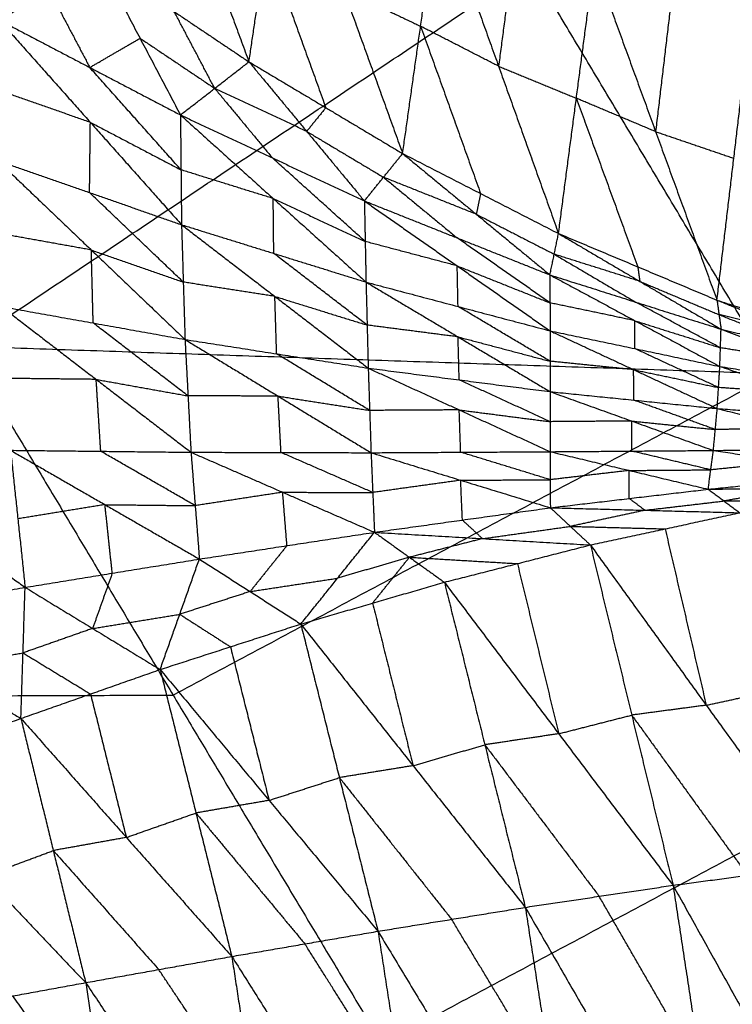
# Model space of a CAD drawing. Header units: millimetres. Extents: x -106 to 110, y -96 to 120.
# Tile 796 of 1020: x 44.28 to 48.63, y 36.08 to 42.09. Entities that reach past the tile are written whole.
import ezdxf

# ---------------------------------------------------------------- set-up
doc = ezdxf.new("R2010")
doc.units = ezdxf.units.MM
doc.header["$MEASUREMENT"] = 0
doc.layers.add('Default', color=7, linetype='Continuous', true_color=0x000000)

msp = doc.modelspace()

# ---------------------------------------------------------------- linework, layer by layer
at = {"layer": 'Default'}
for points in [[(43.9372, 40.0977, 3.8611), (47.4022, 42.413, 3.9066), (50.8672, 44.7282, 3.952)], [(44.9621, 43.7752, -0.8936), (45.3206, 42.805, -0.3688), (45.6791, 41.8349, 0.1559)], [(45.6791, 41.8349, 0.1559), (45.7859, 42.5576, -0.4106), (45.8927, 43.2803, -0.9771)], [(45.8927, 43.2803, -0.9771), (46.2555, 42.2773, -0.408), (46.6183, 41.2744, 0.1612)], [(46.6183, 41.2744, 0.1612), (46.7282, 42.0522, -0.4463), (46.8381, 42.83, -1.0538)], [(46.8381, 42.83, -1.0538), (47.2046, 41.808, -0.4431), (47.5711, 40.7859, 0.1676)], [(47.3136, 42.6341, -1.0877), (47.2591, 42.2211, -0.7654), (47.2046, 41.808, -0.4431)], [(45.7859, 42.5576, -0.4106), (45.9673, 42.0561, -0.126), (46.1487, 41.5546, 0.1586)], [(44.1521, 42.0905, -0.5351), (44.4592, 42.2689, -0.1917), (44.7663, 42.4473, 0.1517)], [(44.7663, 42.4473, 0.1517), (45.0133, 41.9788, -0.1213), (45.2602, 41.5102, -0.3942)], [(44.7663, 42.4473, 0.1517), (45.2227, 42.1411, 0.1538), (45.6791, 41.8349, 0.1559)], [(48.8903, 39.9303, 3.9066), (48.1462, 41.1716, 3.9066), (47.4022, 42.413, 3.9066)], [(47.5711, 40.7859, 0.1676), (47.6801, 41.6121, -0.477), (47.7892, 42.4383, -1.1215)], [(47.7892, 42.4383, -1.1215), (48.1645, 41.4085, -0.4731), (48.5398, 40.3788, 0.1754)], [(44.4592, 42.2689, -0.1917), (44.5827, 42.0346, -0.3282), (44.7061, 41.8003, -0.4647)], [(46.2555, 42.2773, -0.408), (46.4918, 42.1648, -0.4271), (46.7282, 42.0522, -0.4463)], [(48.2673, 42.2753, -1.1498), (48.2159, 41.8419, -0.8114), (48.1645, 41.4085, -0.4731)], [(45.4696, 41.6726, -0.1192), (45.3462, 41.9068, 0.0173), (45.2227, 42.1411, 0.1538)], [(48.5398, 40.3788, 0.1754), (48.6427, 41.2456, -0.5013), (48.7455, 42.1123, -1.178)], [(44.1521, 42.0905, -0.5351), (44.7061, 41.8003, -0.4647), (45.2602, 41.5102, -0.3942)], [(44.1521, 42.0905, -0.5351), (44.7095, 41.465, -0.6229), (45.2668, 40.8396, -0.7108)], [(46.7282, 42.0522, -0.4463), (46.9114, 41.5412, -0.141), (47.0947, 41.0301, 0.1644)], [(47.2046, 41.808, -0.4431), (46.9664, 41.9301, -0.4447), (46.7282, 42.0522, -0.4463)], [(44.7061, 41.8003, -0.4647), (44.8597, 41.8896, -0.293), (45.0133, 41.9788, -0.1213)], [(45.0133, 41.9788, -0.1213), (45.2414, 41.8257, -0.1202), (45.4696, 41.6726, -0.1192)], [(45.2602, 41.5102, -0.3942), (45.4696, 41.6726, -0.1192), (45.6791, 41.8349, 0.1559)], [(45.6791, 41.8349, 0.1559), (46.0318, 41.41, -0.0525), (46.3844, 40.985, -0.2609)], [(45.6791, 41.8349, 0.1559), (46.1487, 41.5546, 0.1586), (46.6183, 41.2744, 0.1612)], [(45.2635, 41.1749, -0.5525), (44.9848, 41.4876, -0.5086), (44.7061, 41.8003, -0.4647)], [(47.2046, 41.808, -0.4431), (47.4424, 41.71, -0.46), (47.6801, 41.6121, -0.477)], [(44.7095, 41.465, -0.6229), (44.4284, 41.5631, -0.6772), (44.1474, 41.6612, -0.7315)], [(45.4696, 41.6726, -0.1192), (45.646, 41.4601, -0.2234), (45.8223, 41.2476, -0.3276)], [(46.0318, 41.41, -0.0525), (45.7507, 41.5413, -0.0858), (45.4696, 41.6726, -0.1192)], [(47.6801, 41.6121, -0.477), (47.8678, 41.0972, -0.1527), (48.0555, 40.5824, 0.1715)], [(48.1645, 41.4085, -0.4731), (47.9223, 41.5103, -0.475), (47.6801, 41.6121, -0.477)], [(45.2602, 41.5102, -0.3942), (45.2635, 41.1749, -0.5525), (45.2668, 40.8396, -0.7108)], [(45.2602, 41.5102, -0.3942), (45.8223, 41.2476, -0.3276), (46.3844, 40.985, -0.2609)], [(45.2602, 41.5102, -0.3942), (45.8273, 40.9996, -0.4499), (46.3945, 40.4891, -0.5056)], [(46.1487, 41.5546, 0.1586), (46.0902, 41.4823, 0.053), (46.0318, 41.41, -0.0525)], [(44.7047, 41.0358, -0.8194), (44.7071, 41.2504, -0.7211), (44.7095, 41.465, -0.6229)], [(44.7095, 41.465, -0.6229), (44.9865, 41.32, -0.5877), (45.2635, 41.1749, -0.5525)], [(46.0318, 41.41, -0.0525), (46.2665, 41.2698, -0.0512), (46.5013, 41.1297, -0.0499)], [(48.1645, 41.4085, -0.4731), (48.4036, 41.3271, -0.4872), (48.6427, 41.2456, -0.5013)], [(46.3844, 40.985, -0.2609), (46.5013, 41.1297, -0.0499), (46.6183, 41.2744, 0.1612)], [(46.6183, 41.2744, 0.1612), (47.0684, 40.9037, 0.0106), (47.5186, 40.5331, -0.14)], [(46.6183, 41.2744, 0.1612), (47.0947, 41.0301, 0.1644), (47.5711, 40.7859, 0.1676)], [(44.1426, 41.2319, -0.928), (44.7047, 41.0358, -0.8194), (45.2668, 40.8396, -0.7108)], [(44.1426, 41.2319, -0.928), (44.7154, 40.6852, -0.8605), (45.2881, 40.1385, -0.7929)], [(46.3894, 40.737, -0.3833), (46.1058, 40.9923, -0.3554), (45.8223, 41.2476, -0.3276)], [(45.8273, 40.9996, -0.4499), (45.5454, 41.0873, -0.5012), (45.2635, 41.1749, -0.5525)], [(46.5013, 41.1297, -0.0499), (46.7264, 40.9444, -0.1251), (46.9515, 40.7591, -0.2004)], [(47.0684, 40.9037, 0.0106), (46.7849, 41.0167, -0.0196), (46.5013, 41.1297, -0.0499)], [(45.2775, 40.4891, -0.7518), (44.9911, 40.7624, -0.7856), (44.7047, 41.0358, -0.8194)], [(47.0947, 41.0301, 0.1644), (47.0816, 40.9669, 0.0875), (47.0684, 40.9037, 0.0106)], [(45.8307, 40.6644, -0.6082), (45.829, 40.832, -0.5291), (45.8273, 40.9996, -0.4499)], [(45.8273, 40.9996, -0.4499), (46.1084, 40.8683, -0.4166), (46.3894, 40.737, -0.3833)], [(46.3844, 40.985, -0.2609), (46.3894, 40.737, -0.3833), (46.3945, 40.4891, -0.5056)], [(46.3844, 40.985, -0.2609), (46.9515, 40.7591, -0.2004), (47.5186, 40.5331, -0.14)], [(46.3844, 40.985, -0.2609), (46.9519, 40.5881, -0.2907), (47.5195, 40.1912, -0.3206)], [(47.0684, 40.9037, 0.0106), (47.3066, 40.7816, 0.0122), (47.5448, 40.6595, 0.0138)], [(45.2668, 40.8396, -0.7108), (45.2775, 40.4891, -0.7518), (45.2881, 40.1385, -0.7929)], [(45.2668, 40.8396, -0.7108), (45.8307, 40.6644, -0.6082), (46.3945, 40.4891, -0.5056)], [(45.2668, 40.8396, -0.7108), (45.8374, 40.4016, -0.639), (46.4079, 39.9635, -0.5672)], [(44.7154, 40.6852, -0.8605), (44.4347, 40.7355, -0.9202), (44.1541, 40.7859, -0.98)], [(46.9519, 40.5881, -0.2907), (46.6707, 40.6626, -0.337), (46.3894, 40.737, -0.3833)], [(47.519, 40.3622, -0.2303), (47.2353, 40.5606, -0.2153), (46.9515, 40.7591, -0.2004)], [(47.5186, 40.5331, -0.14), (47.5448, 40.6595, 0.0138), (47.5711, 40.7859, 0.1676)], [(47.5711, 40.7859, 0.1676), (48.0555, 40.5824, 0.1715), (48.5398, 40.3788, 0.1754)], [(47.5711, 40.7859, 0.1676), (48.0679, 40.4936, 0.0625), (48.5647, 40.2013, -0.0426)], [(44.7269, 40.2392, -0.9125), (44.7211, 40.4622, -0.8865), (44.7154, 40.6852, -0.8605)], [(44.7154, 40.6852, -0.8605), (44.9964, 40.5871, -0.8061), (45.2775, 40.4891, -0.7518)], [(46.4012, 40.2263, -0.5364), (46.1159, 40.4453, -0.5723), (45.8307, 40.6644, -0.6082)], [(47.5448, 40.6595, 0.0138), (47.7933, 40.5134, -0.0387), (48.0417, 40.3672, -0.0913)], [(48.0679, 40.4936, 0.0625), (47.8064, 40.5766, 0.0381), (47.5448, 40.6595, 0.0138)], [(46.957, 40.3401, -0.4131), (46.9545, 40.4641, -0.3519), (46.9519, 40.5881, -0.2907)], [(46.9519, 40.5881, -0.2907), (47.2355, 40.4751, -0.2605), (47.519, 40.3622, -0.2303)], [(48.0555, 40.5824, 0.1715), (48.0617, 40.538, 0.117), (48.0679, 40.4936, 0.0625)], [(45.8374, 40.4016, -0.639), (45.5574, 40.4453, -0.6954), (45.2775, 40.4891, -0.7518)], [(46.3945, 40.4891, -0.5056), (46.4012, 40.2263, -0.5364), (46.4079, 39.9635, -0.5672)], [(46.3945, 40.4891, -0.5056), (46.957, 40.3401, -0.4131), (47.5195, 40.1912, -0.3206)], [(46.3945, 40.4891, -0.5056), (46.9572, 40.1544, -0.4347), (47.52, 39.8197, -0.3637)], [(47.5186, 40.5331, -0.14), (47.519, 40.3622, -0.2303), (47.5195, 40.1912, -0.3206)], [(47.5186, 40.5331, -0.14), (48.0379, 40.2534, -0.1563), (48.5572, 39.9737, -0.1727)], [(47.5186, 40.5331, -0.14), (48.0417, 40.3672, -0.0913), (48.5647, 40.2013, -0.0426)], [(48.0679, 40.4936, 0.0625), (48.3101, 40.3918, 0.0644), (48.5523, 40.2901, 0.0664)], [(45.848, 40.051, -0.68), (45.8427, 40.2263, -0.6595), (45.8374, 40.4016, -0.639)], [(45.8374, 40.4016, -0.639), (46.1193, 40.3139, -0.5877), (46.4012, 40.2263, -0.5364)], [(48.5609, 40.0875, -0.1077), (48.3013, 40.2274, -0.0995), (48.0417, 40.3672, -0.0913)], [(48.5398, 40.3788, 0.1754), (48.5523, 40.2901, 0.0664), (48.5647, 40.2013, -0.0426)], [(48.5398, 40.3788, 0.1754), (49.0251, 40.2229, 0.18), (49.5104, 40.0669, 0.1846)], [(48.5398, 40.3788, 0.1754), (49.0729, 40.1659, 0.107), (49.6059, 39.953, 0.0386)], [(44.1656, 40.3399, -1.0321), (44.7269, 40.2392, -0.9125), (45.2881, 40.1385, -0.7929)], [(44.1656, 40.3399, -1.0321), (44.7451, 39.8947, -0.8646), (45.3245, 39.4495, -0.6971)], [(47.5197, 40.0054, -0.3421), (47.2384, 40.1728, -0.3776), (46.957, 40.3401, -0.4131)], [(48.0379, 40.2534, -0.1563), (47.7785, 40.3078, -0.1933), (47.519, 40.3622, -0.2303)], [(48.0383, 40.0824, -0.2466), (48.0381, 40.1679, -0.2015), (48.0379, 40.2534, -0.1563)], [(48.0379, 40.2534, -0.1563), (48.2994, 40.1705, -0.132), (48.5609, 40.0875, -0.1077)], [(48.5523, 40.2901, 0.0664), (48.8188, 40.1836, 0.0322), (49.0853, 40.0772, -0.002)], [(49.0729, 40.1659, 0.107), (48.8126, 40.228, 0.0867), (48.5523, 40.2901, 0.0664)], [(45.3063, 39.794, -0.745), (45.0166, 40.0166, -0.8287), (44.7269, 40.2392, -0.9125)], [(46.9572, 40.1544, -0.4347), (46.6792, 40.1903, -0.4855), (46.4012, 40.2263, -0.5364)], [(47.5195, 40.1912, -0.3206), (47.5197, 40.0054, -0.3421), (47.52, 39.8197, -0.3637)], [(47.5195, 40.1912, -0.3206), (48.0304, 39.9538, -0.261), (48.5413, 39.7164, -0.2014)], [(47.5195, 40.1912, -0.3206), (48.0383, 40.0824, -0.2466), (48.5572, 39.9737, -0.1727)], [(48.5572, 39.9737, -0.1727), (48.5609, 40.0875, -0.1077), (48.5647, 40.2013, -0.0426)], [(48.5647, 40.2013, -0.0426), (49.0758, 40.007, -0.0468), (49.5869, 39.8126, -0.0511)], [(48.5647, 40.2013, -0.0426), (49.0853, 40.0772, -0.002), (49.6059, 39.953, 0.0386)], [(45.2881, 40.1385, -0.7929), (45.3063, 39.794, -0.745), (45.3245, 39.4495, -0.6971)], [(45.2881, 40.1385, -0.7929), (45.848, 40.051, -0.68), (46.4079, 39.9635, -0.5672)], [(45.2881, 40.1385, -0.7929), (45.8567, 39.7926, -0.6432), (46.4252, 39.4466, -0.4935)], [(46.964, 39.8916, -0.4654), (46.9606, 40.023, -0.45), (46.9572, 40.1544, -0.4347)], [(46.9572, 40.1544, -0.4347), (47.2385, 40.0799, -0.3884), (47.5197, 40.0054, -0.3421)], [(43.9372, 40.0977, 3.8611), (45.215, 37.9658, 3.8611), (46.4929, 35.8339, 3.8611)], [(43.9372, 40.0977, 3.8611), (48.8903, 39.9303, 3.9066), (53.8433, 39.7628, 3.952)], [(48.5493, 39.8451, -0.1871), (48.2938, 39.9638, -0.2169), (48.0383, 40.0824, -0.2466)], [(49.0758, 40.007, -0.0468), (48.8184, 40.0472, -0.0773), (48.5609, 40.0875, -0.1077)], [(46.4166, 39.7051, -0.5303), (46.1323, 39.8781, -0.6052), (45.848, 40.051, -0.68)], [(48.0304, 39.9538, -0.261), (47.7751, 39.9796, -0.3016), (47.5197, 40.0054, -0.3421)], [(46.4079, 39.9635, -0.5672), (46.4166, 39.7051, -0.5303), (46.4252, 39.4466, -0.4935)], [(46.4079, 39.9635, -0.5672), (46.964, 39.8916, -0.4654), (47.52, 39.8197, -0.3637)], [(46.4079, 39.9635, -0.5672), (46.9643, 39.7082, -0.4385), (47.5206, 39.4529, -0.3098)], [(48.0307, 39.7681, -0.2825), (48.0305, 39.8609, -0.2718), (48.0304, 39.9538, -0.261)], [(48.0304, 39.9538, -0.261), (48.2898, 39.8994, -0.224), (48.5493, 39.8451, -0.1871)], [(48.5413, 39.7164, -0.2014), (48.5493, 39.8451, -0.1871), (48.5572, 39.9737, -0.1727)], [(48.5572, 39.9737, -0.1727), (49.0564, 39.8088, -0.1206), (49.5556, 39.6439, -0.0684)], [(48.5572, 39.9737, -0.1727), (49.0721, 39.8932, -0.1119), (49.5869, 39.8126, -0.0511)], [(44.7451, 39.8947, -0.8646), (44.4694, 39.8977, -0.9185), (44.1937, 39.9007, -0.9724)], [(44.7731, 39.4555, -0.8049), (44.7591, 39.6751, -0.8347), (44.7451, 39.8947, -0.8646)], [(44.7451, 39.8947, -0.8646), (45.0257, 39.8443, -0.8048), (45.3063, 39.794, -0.745)], [(45.215, 37.9658, 3.8611), (47.0527, 38.9481, 3.8838), (48.8903, 39.9303, 3.9066)], [(47.5203, 39.6363, -0.3368), (47.2421, 39.7639, -0.4011), (46.964, 39.8916, -0.4654)], [(49.0564, 39.8088, -0.1206), (48.8028, 39.8269, -0.1538), (48.5493, 39.8451, -0.1871)], [(45.8567, 39.7926, -0.6432), (45.5815, 39.7933, -0.6941), (45.3063, 39.794, -0.745)], [(45.8749, 39.4481, -0.5953), (45.8658, 39.6203, -0.6192), (45.8567, 39.7926, -0.6432)], [(45.8567, 39.7926, -0.6432), (46.1366, 39.7488, -0.5868), (46.4166, 39.7051, -0.5303)], [(47.52, 39.8197, -0.3637), (47.5203, 39.6363, -0.3368), (47.5206, 39.4529, -0.3098)], [(47.52, 39.8197, -0.3637), (48.0188, 39.6401, -0.2635), (48.5177, 39.4604, -0.1633)], [(47.52, 39.8197, -0.3637), (48.0307, 39.7681, -0.2825), (48.5413, 39.7164, -0.2014)], [(48.5295, 39.5884, -0.1824), (48.2801, 39.6782, -0.2324), (48.0307, 39.7681, -0.2825)], [(46.9643, 39.7082, -0.4385), (46.6904, 39.7066, -0.4844), (46.4166, 39.7051, -0.5303)], [(46.4929, 35.8339, 3.8611), (50.1681, 37.7984, 3.9066), (53.8433, 39.7628, 3.952)], [(46.9729, 39.4497, -0.4017), (46.9686, 39.579, -0.4201), (46.9643, 39.7082, -0.4385)], [(46.9643, 39.7082, -0.4385), (47.2423, 39.6722, -0.3876), (47.5203, 39.6363, -0.3368)], [(48.5177, 39.4604, -0.1633), (48.5295, 39.5884, -0.1824), (48.5413, 39.7164, -0.2014)], [(48.5413, 39.7164, -0.2014), (49.0269, 39.5956, -0.1222), (49.5125, 39.4748, -0.043)], [(48.5413, 39.7164, -0.2014), (49.0485, 39.6802, -0.1349), (49.5556, 39.6439, -0.0684)], [(48.0188, 39.6401, -0.2635), (47.7696, 39.6382, -0.3001), (47.5203, 39.6363, -0.3368)], [(48.0191, 39.4566, -0.2366), (48.019, 39.5484, -0.25), (48.0188, 39.6401, -0.2635)], [(48.0188, 39.6401, -0.2635), (48.2742, 39.6142, -0.2229), (48.5295, 39.5884, -0.1824)], [(49.0269, 39.5956, -0.1222), (48.7782, 39.592, -0.1523), (48.5295, 39.5884, -0.1824)], [(43.1214, 39.48, -1.1316), (43.7161, 39.052, -0.8314), (44.3108, 38.624, -0.5311)], [(48.5177, 39.4604, -0.1633), (49.0151, 39.4676, -0.1032), (49.5125, 39.4748, -0.043)], [(44.2217, 39.4615, -0.9127), (44.2663, 39.0428, -0.7219), (44.3108, 38.624, -0.5311)], [(44.2217, 39.4615, -0.9127), (44.7731, 39.4555, -0.8049), (45.3245, 39.4495, -0.6971)], [(44.2217, 39.4615, -0.9127), (44.7989, 39.1293, -0.6515), (45.376, 38.7971, -0.3903)], [(45.3502, 39.1233, -0.5437), (45.0617, 39.2894, -0.6743), (44.7731, 39.4555, -0.8049)], [(45.3245, 39.4495, -0.6971), (45.3502, 39.1233, -0.5437), (45.376, 38.7971, -0.3903)], [(45.3245, 39.4495, -0.6971), (45.8749, 39.4481, -0.5953), (46.4252, 39.4466, -0.4935)], [(45.3245, 39.4495, -0.6971), (45.8853, 39.205, -0.477), (46.4462, 38.9605, -0.257)], [(46.4357, 39.2036, -0.3752), (46.1553, 39.3258, -0.4853), (45.8749, 39.4481, -0.5953)], [(46.4252, 39.4466, -0.4935), (46.9729, 39.4497, -0.4017), (47.5206, 39.4529, -0.3098)], [(46.4252, 39.4466, -0.4935), (46.4357, 39.2036, -0.3752), (46.4462, 38.9605, -0.257)], [(46.4252, 39.4466, -0.4935), (46.9731, 39.2785, -0.3148), (47.5211, 39.1104, -0.1362)], [(47.5208, 39.2816, -0.223), (47.2469, 39.3657, -0.3123), (46.9729, 39.4497, -0.4017)], [(47.5206, 39.4529, -0.3098), (48.0191, 39.4566, -0.2366), (48.5177, 39.4604, -0.1633)], [(47.5206, 39.4529, -0.3098), (47.5208, 39.2816, -0.223), (47.5211, 39.1104, -0.1362)], [(47.5206, 39.4529, -0.3098), (48.0033, 39.3382, -0.1746), (48.486, 39.2236, -0.0393)], [(48.5018, 39.342, -0.1013), (48.2605, 39.3993, -0.169), (48.0191, 39.4566, -0.2366)], [(48.486, 39.2236, -0.0393), (48.5018, 39.342, -0.1013), (48.5177, 39.4604, -0.1633)], [(48.5177, 39.4604, -0.1633), (48.9875, 39.3908, -0.061), (49.4573, 39.3213, 0.0413)], [(48.9875, 39.3908, -0.061), (48.7447, 39.3664, -0.0812), (48.5018, 39.342, -0.1013)], [(48.0033, 39.3382, -0.1746), (47.7621, 39.3099, -0.1988), (47.5208, 39.2816, -0.223)], [(48.0033, 39.3382, -0.1746), (48.2526, 39.3401, -0.138), (48.5018, 39.342, -0.1013)], [(48.0035, 39.167, -0.0878), (48.0034, 39.2526, -0.1312), (48.0033, 39.3382, -0.1746)], [(48.486, 39.2236, -0.0393), (48.9717, 39.2724, 0.001), (49.4573, 39.3213, 0.0413)], [(46.9731, 39.2785, -0.3148), (46.7044, 39.2411, -0.345), (46.4357, 39.2036, -0.3752)], [(46.9731, 39.2785, -0.3148), (47.247, 39.2801, -0.2689), (47.5208, 39.2816, -0.223)], [(46.9836, 39.0355, -0.1966), (46.9784, 39.157, -0.2557), (46.9731, 39.2785, -0.3148)], [(47.5211, 39.1104, -0.1362), (48.0035, 39.167, -0.0878), (48.486, 39.2236, -0.0393)], [(48.486, 39.2236, -0.0393), (49.0466, 39.2322, 0.0704), (49.6072, 39.2409, 0.1801)], [(48.486, 39.2236, -0.0393), (48.5826, 39.1518, 0.0646), (48.6792, 39.0799, 0.1685)], [(49.0466, 39.2322, 0.0704), (48.8146, 39.192, 0.0675), (48.5826, 39.1518, 0.0646)], [(45.8853, 39.205, -0.477), (45.6178, 39.1641, -0.5104), (45.3502, 39.1233, -0.5437)], [(45.9111, 38.8788, -0.3236), (45.8982, 39.0419, -0.4003), (45.8853, 39.205, -0.477)], [(45.8853, 39.205, -0.477), (46.1605, 39.2043, -0.4261), (46.4357, 39.2036, -0.3752)], [(48.0035, 39.167, -0.0878), (48.0518, 39.1311, -0.0358), (48.1001, 39.0952, 0.0162)], [(44.7989, 39.1293, -0.6515), (44.5326, 39.086, -0.6867), (44.2663, 39.0428, -0.7219)], [(44.8434, 38.7106, -0.4607), (44.8211, 38.9199, -0.5561), (44.7989, 39.1293, -0.6515)], [(44.7989, 39.1293, -0.6515), (45.0745, 39.1263, -0.5976), (45.3502, 39.1233, -0.5437)], [(46.4462, 38.9605, -0.257), (46.9836, 39.0355, -0.1966), (47.5211, 39.1104, -0.1362)], [(47.5211, 39.1104, -0.1362), (47.6435, 38.9967, 0.0109), (47.766, 38.8829, 0.158)], [(47.5211, 39.1104, -0.1362), (48.1001, 39.0952, 0.0162), (48.6792, 39.0799, 0.1685)], [(48.1001, 39.0952, 0.0162), (48.3414, 39.1235, 0.0404), (48.5826, 39.1518, 0.0646)], [(48.5826, 39.1518, 0.0646), (48.8629, 39.1561, 0.1194), (49.1432, 39.1604, 0.1743)], [(48.1001, 39.0952, 0.0162), (47.8718, 39.0459, 0.0135), (47.6435, 38.9967, 0.0109)], [(47.766, 38.8829, 0.158), (48.2226, 38.9814, 0.1633), (48.6792, 39.0799, 0.1685)], [(46.9836, 39.0355, -0.1966), (47.0448, 38.9786, -0.123), (47.1061, 38.9217, -0.0495)], [(47.1061, 38.9217, -0.0495), (47.3748, 38.9592, -0.0193), (47.6435, 38.9967, 0.0109)], [(47.6435, 38.9967, 0.0109), (47.9331, 38.9891, 0.0871), (48.2226, 38.9814, 0.1633)], [(45.376, 38.7971, -0.3903), (45.9111, 38.8788, -0.3236), (46.4462, 38.9605, -0.257)], [(45.9958, 38.3999, 0.1402), (46.221, 38.6802, -0.0584), (46.4462, 38.9605, -0.257)], [(46.4462, 38.9605, -0.257), (46.6598, 38.8079, -0.0542), (46.8734, 38.6553, 0.1487)], [(46.4462, 38.9605, -0.257), (47.1061, 38.9217, -0.0495), (47.766, 38.8829, 0.158)], [(47.1061, 38.9217, -0.0495), (46.8829, 38.8648, -0.0518), (46.6598, 38.8079, -0.0542)], [(48.2226, 38.9814, 0.1633), (48.3483, 38.4427, -0.2763), (48.474, 37.904, -0.7159)], [(45.9111, 38.8788, -0.3236), (45.7985, 38.7386, -0.2243), (45.6859, 38.5985, -0.1251)], [(46.8734, 38.6553, 0.1487), (47.3197, 38.7691, 0.1534), (47.766, 38.8829, 0.158)], [(47.766, 38.8829, 0.158), (48.0185, 37.8434, -0.687), (48.271, 36.8039, -1.5321)], [(47.766, 38.8829, 0.158), (48.474, 37.904, -0.7159), (49.182, 36.925, -1.5899)], [(46.6598, 38.8079, -0.0542), (46.4404, 38.7441, -0.0563), (46.221, 38.6802, -0.0584)], [(46.4346, 38.5276, 0.1444), (46.5472, 38.6678, 0.0451), (46.6598, 38.8079, -0.0542)], [(46.6598, 38.8079, -0.0542), (46.9897, 38.7885, 0.0496), (47.3197, 38.7691, 0.1534)], [(44.3108, 38.624, -0.5311), (44.8434, 38.7106, -0.4607), (45.376, 38.7971, -0.3903)], [(45.1361, 38.122, 0.1324), (45.256, 38.4596, -0.1289), (45.376, 38.7971, -0.3903)], [(45.376, 38.7971, -0.3903), (45.6859, 38.5985, -0.1251), (45.9958, 38.3999, 0.1402)], [(47.3197, 38.7691, 0.1534), (47.4459, 38.2494, -0.2692), (47.5722, 37.7296, -0.6917)], [(44.8434, 38.7106, -0.4607), (44.7834, 38.5418, -0.33), (44.7234, 38.373, -0.1993)], [(43.2532, 38.444, -0.674), (43.782, 38.534, -0.6025), (44.3108, 38.624, -0.5311)], [(44.285, 37.8231, 0.1252), (44.2979, 38.2236, -0.2029), (44.3108, 38.624, -0.5311)], [(44.3108, 38.624, -0.5311), (44.7234, 38.373, -0.1993), (45.1361, 38.122, 0.1324)], [(45.6859, 38.5985, -0.1251), (45.9534, 38.6394, -0.0917), (46.221, 38.6802, -0.0584)], [(45.9958, 38.3999, 0.1402), (46.4346, 38.5276, 0.1444), (46.8734, 38.6553, 0.1487)], [(46.8734, 38.6553, 0.1487), (47.1207, 37.6622, -0.6557), (47.368, 36.669, -1.46)], [(46.8734, 38.6553, 0.1487), (47.5722, 37.7296, -0.6917), (48.271, 36.8039, -1.5321)], [(45.6859, 38.5985, -0.1251), (45.471, 38.529, -0.127), (45.256, 38.4596, -0.1289)], [(46.4346, 38.5276, 0.1444), (46.5582, 38.0311, -0.2578), (46.6819, 37.5345, -0.6599)], [(43.2532, 38.444, -0.674), (43.7691, 38.1336, -0.2744), (44.285, 37.8231, 0.1252)], [(44.7234, 38.373, -0.1993), (44.9897, 38.4163, -0.1641), (45.256, 38.4596, -0.1289)], [(45.256, 38.4596, -0.1289), (45.411, 38.3603, 0.0037), (45.5659, 38.261, 0.1363)], [(45.1361, 38.122, 0.1324), (45.5659, 38.261, 0.1363), (45.9958, 38.3999, 0.1402)], [(45.9958, 38.3999, 0.1402), (46.2316, 37.4615, -0.6175), (46.4675, 36.523, -1.3751)], [(45.9958, 38.3999, 0.1402), (46.6819, 37.5345, -0.6599), (47.368, 36.669, -1.46)], [(44.7234, 38.373, -0.1993), (44.5107, 38.2983, -0.2011), (44.2979, 38.2236, -0.2029)], [(45.5659, 38.261, 0.1363), (45.6839, 37.7918, -0.2425), (45.8018, 37.3225, -0.6214)], [(43.7691, 38.1336, -0.2744), (44.0335, 38.1786, -0.2387), (44.2979, 38.2236, -0.2029)], [(44.2979, 38.2236, -0.2029), (44.5042, 38.0981, -0.037), (44.7105, 37.9726, 0.1288)], [(44.285, 37.8231, 0.1252), (44.7105, 37.9726, 0.1288), (45.1361, 38.122, 0.1324)], [(45.1361, 38.122, 0.1324), (45.355, 37.2455, -0.5739), (45.574, 36.369, -1.2803)], [(45.1361, 38.122, 0.1324), (45.8018, 37.3225, -0.6214), (46.4675, 36.523, -1.3751)], [(40.722, 37.9494, 3.8351), (42.9685, 37.9576, 3.8481), (45.215, 37.9658, 3.8611)], [(44.7105, 37.9726, 0.1288), (44.82, 37.5343, -0.2244), (44.9295, 37.0961, -0.5775)], [(48.474, 37.904, -0.7159), (48.7023, 37.9532, -0.7133), (48.9306, 38.0025, -0.7107)], [(48.474, 37.904, -0.7159), (48.2462, 37.8737, -0.7015), (48.0185, 37.8434, -0.687)], [(47.5722, 37.7296, -0.6917), (47.7954, 37.7865, -0.6894), (48.0185, 37.8434, -0.687)], [(48.0185, 37.8434, -0.687), (48.3725, 37.3539, -1.124), (48.7265, 36.8645, -1.561)], [(43.4454, 37.5101, 0.1186), (43.8652, 37.6666, 0.1219), (44.285, 37.8231, 0.1252)], [(44.285, 37.8231, 0.1252), (44.483, 37.016, -0.5264), (44.681, 36.2089, -1.178)], [(44.285, 37.8231, 0.1252), (44.9295, 37.0961, -0.5775), (45.574, 36.369, -1.2803)], [(47.5722, 37.7296, -0.6917), (47.3465, 37.6959, -0.6737), (47.1207, 37.6622, -0.6557)], [(46.6819, 37.5345, -0.6599), (46.9013, 37.5983, -0.6578), (47.1207, 37.6622, -0.6557)], [(47.1207, 37.6622, -0.6557), (47.4701, 37.1993, -1.0759), (47.8195, 36.7365, -1.4961)], [(43.4454, 37.5101, 0.1186), (44.0632, 36.8595, -0.5297), (44.681, 36.2089, -1.178)], [(46.6819, 37.5345, -0.6599), (46.4568, 37.498, -0.6387), (46.2316, 37.4615, -0.6175)], [(45.8018, 37.3225, -0.6214), (46.0167, 37.392, -0.6194), (46.2316, 37.4615, -0.6175)], [(46.2316, 37.4615, -0.6175), (46.5747, 37.0288, -1.0175), (46.9177, 36.596, -1.4176)], [(45.8018, 37.3225, -0.6214), (45.5784, 37.284, -0.5977), (45.355, 37.2455, -0.5739)], [(44.9295, 37.0961, -0.5775), (45.1423, 37.1708, -0.5757), (45.355, 37.2455, -0.5739)], [(45.355, 37.2455, -0.5739), (45.6879, 36.8458, -0.9508), (46.0207, 36.446, -1.3277)], [(44.9295, 37.0961, -0.5775), (44.7062, 37.056, -0.5519), (44.483, 37.016, -0.5264)], [(44.0632, 36.8595, -0.5297), (44.2731, 36.9378, -0.528), (44.483, 37.016, -0.5264)], [(44.483, 37.016, -0.5264), (44.8052, 36.6525, -0.8777), (45.1275, 36.289, -1.2291)], [(48.271, 36.8039, -1.5321), (48.7265, 36.8645, -1.561), (49.182, 36.925, -1.5899)], [(47.368, 36.669, -1.46), (47.8195, 36.7365, -1.4961), (48.271, 36.8039, -1.5321)], [(48.271, 36.8039, -1.5321), (48.4476, 35.6487, -1.9978), (48.6242, 34.4936, -2.4635)], [(48.271, 36.8039, -1.5321), (48.9041, 35.6657, -2.0438), (49.5372, 34.5275, -2.5554)], [(48.4476, 35.6487, -1.9978), (48.1336, 36.1926, -1.747), (47.8195, 36.7365, -1.4961)], [(46.4675, 36.523, -1.3751), (46.9177, 36.596, -1.4176), (47.368, 36.669, -1.46)], [(47.368, 36.669, -1.46), (47.5392, 35.5668, -1.9047), (47.7103, 34.4645, -2.3495)], [(47.368, 36.669, -1.46), (47.9961, 35.5813, -1.9618), (48.6242, 34.4936, -2.4635)], [(47.5392, 35.5668, -1.9047), (47.2285, 36.0814, -1.6611), (46.9177, 36.596, -1.4176)], [(45.574, 36.369, -1.2803), (46.0207, 36.446, -1.3277), (46.4675, 36.523, -1.3751)], [(46.4675, 36.523, -1.3751), (46.6294, 35.4824, -1.7954), (46.7913, 34.4418, -2.2157)], [(46.4675, 36.523, -1.3751), (47.0889, 35.4938, -1.8623), (47.7103, 34.4645, -2.3495)], [(46.6294, 35.4824, -1.7954), (46.325, 35.9642, -1.5616), (46.0207, 36.446, -1.3277)], [(44.681, 36.2089, -1.178), (45.1275, 36.289, -1.2291), (45.574, 36.369, -1.2803)], [(45.574, 36.369, -1.2803), (45.7232, 35.3975, -1.6734), (45.8724, 34.426, -2.0664)], [(45.574, 36.369, -1.2803), (46.1826, 35.4054, -1.748), (46.7913, 34.4418, -2.2157)], [(45.7232, 35.3975, -1.6734), (45.4253, 35.8432, -1.4512), (45.1275, 36.289, -1.2291)], [(43.7901, 36.0468, -1.0706), (44.2355, 36.1279, -1.1243), (44.681, 36.2089, -1.178)], [(44.681, 36.2089, -1.178), (44.8157, 35.3135, -1.5418), (44.9504, 34.4182, -1.9055)], [(44.681, 36.2089, -1.178), (45.2767, 35.3175, -1.6222), (45.8724, 34.426, -2.0664)], [(44.8157, 35.3135, -1.5418), (44.5256, 35.7207, -1.333), (44.2355, 36.1279, -1.1243)]]:
    msp.add_open_spline(points, degree=2, dxfattribs=at)

doc.saveas('drawing.dxf')
